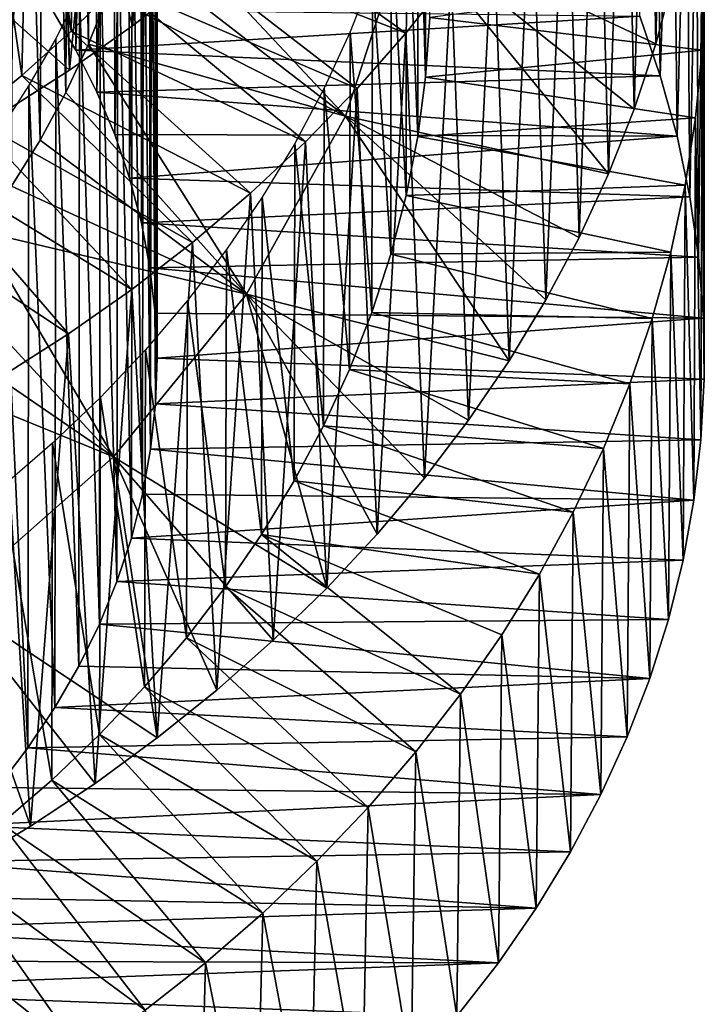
# Model space of a CAD drawing. Header units: millimetres. Extents: x -161 to 161, y -94 to 1149.
# Tile 728 of 1056: x 48.5 to 51.5, y 372.45 to 376.77. Entities that reach past the tile are written whole.
import ezdxf

# ---------------------------------------------------------------- set-up
doc = ezdxf.new("R2010")
doc.units = ezdxf.units.MM
doc.header["$LTSCALE"] = 81.481481
for name, color, linetype in [('60', 7, 'CONTINUOUS'), ('74', 7, 'CONTINUOUS'), ('75', 7, 'CONTINUOUS'), ('76', 7, 'CONTINUOUS'), ('83', 7, 'CONTINUOUS'), ('84', 7, 'CONTINUOUS')]:
    doc.layers.add(name, color=color, linetype=linetype)

msp = doc.modelspace()

# ---------------------------------------------------------------- linework, layer by layer
at = {"layer": '60', "color": 7, "linetype": 'CONTINUOUS', "true_color": 0xaaaaaa}
for points in [[(48.6384, 376.8185, -45.3588), (51.2171, 376.7877, -45.3331), (48.744, 376.6391, -45.209), (48.6384, 376.8185, -45.3588)], [(51.2171, 376.7877, -45.3331), (51.307, 376.5269, -45.1153), (48.744, 376.6391, -45.209), (51.2171, 376.7877, -45.3331)], [(48.744, 376.6391, -45.209), (51.307, 376.5269, -45.1153), (48.8363, 376.4555, -45.0557), (48.744, 376.6391, -45.209)], [(51.307, 376.5269, -45.1153), (51.3805, 376.262, -44.8941), (48.8363, 376.4555, -45.0557), (51.307, 376.5269, -45.1153)], [(48.8363, 376.4555, -45.0557), (51.3805, 376.262, -44.8941), (48.9148, 376.2685, -44.8995), (48.8363, 376.4555, -45.0557)], [(48.9148, 376.2685, -44.8995), (51.3805, 376.262, -44.8941), (48.9797, 376.0778, -44.7403), (48.9148, 376.2685, -44.8995)], [(51.3805, 376.262, -44.8941), (51.4367, 375.9959, -44.6719), (48.9797, 376.0778, -44.7403), (51.3805, 376.262, -44.8941)], [(48.9797, 376.0778, -44.7403), (51.4367, 375.9959, -44.6719), (49.0312, 375.8825, -44.5771), (48.9797, 376.0778, -44.7403)], [(51.4367, 375.9959, -44.6719), (51.475, 375.7306, -44.4503), (49.0312, 375.8825, -44.5771), (51.4367, 375.9959, -44.6719)], [(49.0312, 375.8825, -44.5771), (51.475, 375.7306, -44.4503), (49.0688, 375.6846, -44.4119), (49.0312, 375.8825, -44.5771)], [(51.475, 375.7306, -44.4503), (51.4957, 375.4637, -44.2274), (49.0688, 375.6846, -44.4119), (51.475, 375.7306, -44.4503)], [(49.0688, 375.6846, -44.4119), (51.4957, 375.4637, -44.2274), (49.0918, 375.4864, -44.2463), (49.0688, 375.6846, -44.4119)], [(49.0918, 375.4864, -44.2463), (51.4957, 375.4637, -44.2274), (49.0998, 375.2884, -44.081), (49.0918, 375.4864, -44.2463)], [(51.4957, 375.4637, -44.2274), (51.499, 375.1961, -44.0039), (49.0998, 375.2884, -44.081), (51.4957, 375.4637, -44.2274)], [(49.0998, 375.2884, -44.081), (51.499, 375.1961, -44.0039), (49.0929, 375.0887, -43.9142), (49.0998, 375.2884, -44.081)], [(51.499, 375.1961, -44.0039), (51.4852, 374.9295, -43.7812), (49.0929, 375.0887, -43.9142), (51.499, 375.1961, -44.0039)], [(49.0929, 375.0887, -43.9142), (51.4852, 374.9295, -43.7812), (49.0717, 374.8893, -43.7477), (49.0929, 375.0887, -43.9142)], [(51.4852, 374.9295, -43.7812), (51.4546, 374.6655, -43.5608), (49.0717, 374.8893, -43.7477), (51.4852, 374.9295, -43.7812)], [(49.0717, 374.8893, -43.7477), (51.4546, 374.6655, -43.5608), (49.0364, 374.6924, -43.5832), (49.0717, 374.8893, -43.7477)], [(49.0364, 374.6924, -43.5832), (51.4546, 374.6655, -43.5608), (48.9874, 374.4995, -43.4222), (49.0364, 374.6924, -43.5832)], [(51.4546, 374.6655, -43.5608), (51.4071, 374.403, -43.3416), (48.9874, 374.4995, -43.4222), (51.4546, 374.6655, -43.5608)], [(48.9874, 374.4995, -43.4222), (51.4071, 374.403, -43.3416), (48.9242, 374.309, -43.263), (48.9874, 374.4995, -43.4222)], [(51.4071, 374.403, -43.3416), (51.3426, 374.142, -43.1236), (48.9242, 374.309, -43.263), (51.4071, 374.403, -43.3416)], [(48.9242, 374.309, -43.263), (51.3426, 374.142, -43.1236), (48.8471, 374.1213, -43.1063), (48.9242, 374.309, -43.263)], [(48.8471, 374.1213, -43.1063), (51.261, 373.8835, -42.9077), (48.7564, 373.9372, -42.9526), (48.8471, 374.1213, -43.1063)], [(51.3426, 374.142, -43.1236), (51.261, 373.8835, -42.9077), (48.8471, 374.1213, -43.1063), (51.3426, 374.142, -43.1236)], [(48.7564, 373.9372, -42.9526), (51.261, 373.8835, -42.9077), (48.6519, 373.7571, -42.8022), (48.7564, 373.9372, -42.9526)], [(51.261, 373.8835, -42.9077), (51.1623, 373.6282, -42.6945), (48.6519, 373.7571, -42.8022), (51.261, 373.8835, -42.9077)], [(48.6519, 373.7571, -42.8022), (51.1623, 373.6282, -42.6945), (48.5328, 373.5794, -42.6538), (48.6519, 373.7571, -42.8022)], [(51.1623, 373.6282, -42.6945), (51.0462, 373.3748, -42.4829), (48.5328, 373.5794, -42.6538), (51.1623, 373.6282, -42.6945)], [(48.5328, 373.5794, -42.6538), (51.0462, 373.3748, -42.4829), (48.4003, 373.4058, -42.5088), (48.5328, 373.5794, -42.6538)], [(48.4003, 373.4058, -42.5088), (51.0462, 373.3748, -42.4829), (48.256, 373.2386, -42.3691), (48.4003, 373.4058, -42.5088)], [(51.0462, 373.3748, -42.4829), (50.9129, 373.1236, -42.2731), (48.256, 373.2386, -42.3691), (51.0462, 373.3748, -42.4829)], [(48.256, 373.2386, -42.3691), (50.9129, 373.1236, -42.2731), (48.1011, 373.0797, -42.2365), (48.256, 373.2386, -42.3691)], [(50.9129, 373.1236, -42.2731), (50.7629, 372.8769, -42.0671), (48.1011, 373.0797, -42.2365), (50.9129, 373.1236, -42.2731)], [(48.1011, 373.0797, -42.2365), (50.7629, 372.8769, -42.0671), (47.9338, 372.9275, -42.1093), (48.1011, 373.0797, -42.2365)], [(47.9338, 372.9275, -42.1093), (50.7629, 372.8769, -42.0671), (47.755, 372.7822, -41.988), (47.9338, 372.9275, -42.1093)], [(50.7629, 372.8769, -42.0671), (50.597, 372.637, -41.8667), (47.755, 372.7822, -41.988), (50.7629, 372.8769, -42.0671)], [(47.755, 372.7822, -41.988), (50.597, 372.637, -41.8667), (47.5669, 372.6454, -41.8737), (47.755, 372.7822, -41.988)], [(47.5669, 372.6454, -41.8737), (50.597, 372.637, -41.8667), (47.3712, 372.518, -41.7674), (47.5669, 372.6454, -41.8737)], [(50.597, 372.637, -41.8667), (50.4143, 372.4034, -41.6716), (47.3712, 372.518, -41.7674), (50.597, 372.637, -41.8667)], [(47.3712, 372.518, -41.7674), (50.4143, 372.4034, -41.6716), (47.1665, 372.3994, -41.6683), (47.3712, 372.518, -41.7674)]]:
    msp.add_3dface(points, dxfattribs=at)
at = {"layer": '74', "color": 7, "linetype": 'CONTINUOUS', "true_color": 0xaaaaaa}
for points in [[(48.6865, 377.8415, -34.7379), (48.7152, 376.5514, -33.8266), (47.9334, 377.2464, -34.4202), (48.6865, 377.8415, -34.7379)], [(48.992, 376.7459, -33.9367), (48.7152, 376.5514, -33.8266), (48.6865, 377.8415, -34.7379), (48.992, 376.7459, -33.9367)], [(49.2573, 376.951, -34.0556), (48.992, 376.7459, -33.9367), (48.6865, 377.8415, -34.7379), (49.2573, 376.951, -34.0556)], [(49.0127, 377.3244, -40.2299), (49.9257, 376.3502, -39.5887), (48.9554, 377.1015, -40.1022), (49.0127, 377.3244, -40.2299)], [(50.1973, 377.1786, -40.1012), (49.9257, 376.3502, -39.5887), (49.0127, 377.3244, -40.2299), (50.1973, 377.1786, -40.1012)], [(48.7152, 376.5514, -33.8266), (48.4277, 376.3678, -33.7257), (47.9334, 377.2464, -34.4202), (48.7152, 376.5514, -33.8266)], [(50.1973, 377.1786, -40.1012), (51.0799, 376.0966, -39.3635), (49.9257, 376.3502, -39.5887), (50.1973, 377.1786, -40.1012)], [(51.1919, 376.38, -39.5477), (51.0799, 376.0966, -39.3635), (50.1973, 377.1786, -40.1012), (51.1919, 376.38, -39.5477)], [(51.2869, 376.6673, -39.7353), (51.1919, 376.38, -39.5477), (50.1973, 377.1786, -40.1012), (51.2869, 376.6673, -39.7353)], [(51.3648, 376.958, -39.9256), (51.2869, 376.6673, -39.7353), (50.1973, 377.1786, -40.1012), (51.3648, 376.958, -39.9256)], [(48.9554, 377.1015, -40.1022), (49.9257, 376.3502, -39.5887), (48.884, 376.8816, -39.9769), (48.9554, 377.1015, -40.1022)], [(48.884, 376.8816, -39.9769), (49.9257, 376.3502, -39.5887), (48.7988, 376.6651, -39.8546), (48.884, 376.8816, -39.9769)], [(48.7988, 376.6651, -39.8546), (49.4922, 375.5689, -39.1155), (48.6999, 376.4528, -39.7356), (48.7988, 376.6651, -39.8546)], [(49.9257, 376.3502, -39.5887), (49.4922, 375.5689, -39.1155), (48.7988, 376.6651, -39.8546), (49.9257, 376.3502, -39.5887)], [(48.6999, 376.4528, -39.7356), (49.4922, 375.5689, -39.1155), (48.5876, 376.245, -39.6204), (48.6999, 376.4528, -39.7356)], [(49.9257, 376.3502, -39.5887), (50.6435, 375.2771, -38.8364), (49.4922, 375.5689, -39.1155), (49.9257, 376.3502, -39.5887)], [(50.8054, 375.5445, -39.0073), (50.6435, 375.2771, -38.8364), (49.9257, 376.3502, -39.5887), (50.8054, 375.5445, -39.0073)], [(50.951, 375.8179, -39.1832), (50.8054, 375.5445, -39.0073), (49.9257, 376.3502, -39.5887), (50.951, 375.8179, -39.1832)], [(51.0799, 376.0966, -39.3635), (50.951, 375.8179, -39.1832), (49.9257, 376.3502, -39.5887), (51.0799, 376.0966, -39.3635)], [(48.5876, 376.245, -39.6204), (49.4922, 375.5689, -39.1155), (48.4622, 376.0421, -39.5094), (48.5876, 376.245, -39.6204)], [(48.4622, 376.0421, -39.5094), (49.4922, 375.5689, -39.1155), (48.3242, 375.8449, -39.4032), (48.4622, 376.0421, -39.5094)], [(48.3242, 375.8449, -39.4032), (48.9096, 374.8551, -38.6987), (48.1742, 375.6539, -39.3021), (48.3242, 375.8449, -39.4032)], [(49.4922, 375.5689, -39.1155), (48.9096, 374.8551, -38.6987), (48.3242, 375.8449, -39.4032), (49.4922, 375.5689, -39.1155)], [(48.1742, 375.6539, -39.3021), (48.9096, 374.8551, -38.6987), (48.0124, 375.4695, -39.2065), (48.1742, 375.6539, -39.3021)], [(49.4922, 375.5689, -39.1155), (49.8444, 374.2797, -38.213), (48.9096, 374.8551, -38.6987), (49.4922, 375.5689, -39.1155)], [(50.0658, 374.5171, -38.3589), (49.8444, 374.2797, -38.213), (49.4922, 375.5689, -39.1155), (50.0658, 374.5171, -38.3589)], [(50.2731, 374.7628, -38.5117), (50.0658, 374.5171, -38.3589), (49.4922, 375.5689, -39.1155), (50.2731, 374.7628, -38.5117)], [(50.4659, 375.0164, -38.6711), (50.2731, 374.7628, -38.5117), (49.4922, 375.5689, -39.1155), (50.4659, 375.0164, -38.6711)], [(50.6435, 375.2771, -38.8364), (50.4659, 375.0164, -38.6711), (49.4922, 375.5689, -39.1155), (50.6435, 375.2771, -38.8364)], [(48.0124, 375.4695, -39.2065), (48.9096, 374.8551, -38.6987), (47.8395, 375.2923, -39.117), (48.0124, 375.4695, -39.2065)], [(48.9096, 374.8551, -38.6987), (48.1958, 374.2275, -38.3539), (47.8395, 375.2923, -39.117), (48.9096, 374.8551, -38.6987)], [(48.9096, 374.8551, -38.6987), (49.101, 373.6227, -37.8214), (48.1958, 374.2275, -38.3539), (48.9096, 374.8551, -38.6987)], [(49.3615, 373.8319, -37.9438), (49.101, 373.6227, -37.8214), (48.9096, 374.8551, -38.6987), (49.3615, 373.8319, -37.9438)], [(49.6094, 374.0511, -38.0745), (49.3615, 373.8319, -37.9438), (48.9096, 374.8551, -38.6987), (49.6094, 374.0511, -38.0745)], [(49.8444, 374.2797, -38.213), (49.6094, 374.0511, -38.0745), (48.9096, 374.8551, -38.6987), (49.8444, 374.2797, -38.213)], [(48.5452, 373.2357, -37.6031), (48.2516, 373.0588, -37.5077), (48.1958, 374.2275, -38.3539), (48.5452, 373.2357, -37.6031)], [(48.8287, 373.4238, -37.7077), (48.5452, 373.2357, -37.6031), (48.1958, 374.2275, -38.3539), (48.8287, 373.4238, -37.7077)], [(49.101, 373.6227, -37.8214), (48.8287, 373.4238, -37.7077), (48.1958, 374.2275, -38.3539), (49.101, 373.6227, -37.8214)]]:
    msp.add_3dface(points, dxfattribs=at)
at = {"layer": '75', "color": 7, "linetype": 'CONTINUOUS', "true_color": 0xaaaaaa}
for points in [[(49.1185, 377.1345, -36.3736), (50.1913, 376.714, -35.9932), (49.2973, 377.3526, -36.501), (49.1185, 377.1345, -36.3736)], [(50.1913, 376.714, -35.9932), (50.3901, 376.9647, -36.1501), (49.2973, 377.3526, -36.501), (50.1913, 376.714, -35.9932)], [(48.9269, 376.9241, -36.2527), (49.978, 376.4711, -35.8428), (49.1185, 377.1345, -36.3736), (48.9269, 376.9241, -36.2527)], [(49.978, 376.4711, -35.8428), (50.1913, 376.714, -35.9932), (49.1185, 377.1345, -36.3736), (49.978, 376.4711, -35.8428)], [(48.7231, 376.7218, -36.1385), (49.7506, 376.2367, -35.6995), (48.9269, 376.9241, -36.2527), (48.7231, 376.7218, -36.1385)], [(49.7506, 376.2367, -35.6995), (49.978, 376.4711, -35.8428), (48.9269, 376.9241, -36.2527), (49.7506, 376.2367, -35.6995)], [(51.4899, 376.6386, -41.8558), (51.5, 376.9364, -42.052), (50.2965, 376.783, -41.9565), (51.4899, 376.6386, -41.8558)], [(50.2778, 376.5212, -41.7927), (51.4899, 376.6386, -41.8558), (50.2965, 376.783, -41.9565), (50.2778, 376.5212, -41.7927)], [(48.5073, 376.528, -36.0314), (49.5095, 376.0113, -35.5638), (48.7231, 376.7218, -36.1385), (48.5073, 376.528, -36.0314)], [(49.5095, 376.0113, -35.5638), (49.7506, 376.2367, -35.6995), (48.7231, 376.7218, -36.1385), (49.5095, 376.0113, -35.5638)], [(51.4618, 376.3417, -41.6604), (51.4899, 376.6386, -41.8558), (50.2778, 376.5212, -41.7927), (51.4618, 376.3417, -41.6604)], [(48.2802, 376.3431, -35.9318), (49.2554, 375.7955, -35.4362), (48.5073, 376.528, -36.0314), (48.2802, 376.3431, -35.9318)], [(49.2554, 375.7955, -35.4362), (49.5095, 376.0113, -35.5638), (48.5073, 376.528, -36.0314), (49.2554, 375.7955, -35.4362)], [(50.2429, 376.2603, -41.6296), (51.4618, 376.3417, -41.6604), (50.2778, 376.5212, -41.7927), (50.2429, 376.2603, -41.6296)], [(48.0426, 376.1677, -35.8401), (48.989, 375.59, -35.317), (48.2802, 376.3431, -35.9318), (48.0426, 376.1677, -35.8401)], [(48.989, 375.59, -35.317), (49.2554, 375.7955, -35.4362), (48.2802, 376.3431, -35.9318), (48.989, 375.59, -35.317)], [(51.4159, 376.0463, -41.4662), (51.4618, 376.3417, -41.6604), (50.2429, 376.2603, -41.6296), (51.4159, 376.0463, -41.4662)], [(50.1919, 376.001, -41.4679), (51.4159, 376.0463, -41.4662), (50.2429, 376.2603, -41.6296), (50.1919, 376.001, -41.4679)], [(47.7949, 376.0021, -35.7566), (48.7113, 375.3951, -35.2068), (48.0426, 376.1677, -35.8401), (47.7949, 376.0021, -35.7566)], [(48.7113, 375.3951, -35.2068), (48.989, 375.59, -35.317), (48.0426, 376.1677, -35.8401), (48.7113, 375.3951, -35.2068)], [(51.3525, 375.7531, -41.2737), (51.4159, 376.0463, -41.4662), (50.1919, 376.001, -41.4679), (51.3525, 375.7531, -41.2737)], [(48.423, 375.2113, -35.1058), (48.7113, 375.3951, -35.2068), (47.7949, 376.0021, -35.7566), (48.423, 375.2113, -35.1058)], [(50.125, 375.7437, -41.308), (51.3525, 375.7531, -41.2737), (50.1919, 376.001, -41.4679), (50.125, 375.7437, -41.308)], [(50.0423, 375.4892, -41.1505), (51.2715, 375.4625, -41.0835), (50.125, 375.7437, -41.308), (50.0423, 375.4892, -41.1505)], [(51.2715, 375.4625, -41.0835), (51.3525, 375.7531, -41.2737), (50.125, 375.7437, -41.308), (51.2715, 375.4625, -41.0835)], [(49.944, 375.2382, -40.9959), (51.1733, 375.1753, -40.8962), (50.0423, 375.4892, -41.1505), (49.944, 375.2382, -40.9959)], [(51.1733, 375.1753, -40.8962), (51.2715, 375.4625, -41.0835), (50.0423, 375.4892, -41.1505), (51.1733, 375.1753, -40.8962)], [(49.8303, 374.9917, -40.8451), (51.0579, 374.8921, -40.7122), (49.944, 375.2382, -40.9959), (49.8303, 374.9917, -40.8451)], [(51.0579, 374.8921, -40.7122), (51.1733, 375.1753, -40.8962), (49.944, 375.2382, -40.9959), (51.0579, 374.8921, -40.7122)], [(49.7015, 374.7504, -40.6985), (50.9255, 374.6137, -40.5323), (49.8303, 374.9917, -40.8451), (49.7015, 374.7504, -40.6985)], [(50.9255, 374.6137, -40.5323), (51.0579, 374.8921, -40.7122), (49.8303, 374.9917, -40.8451), (50.9255, 374.6137, -40.5323)], [(49.5582, 374.5147, -40.5566), (50.7765, 374.341, -40.357), (49.7015, 374.7504, -40.6985), (49.5582, 374.5147, -40.5566)], [(50.7765, 374.341, -40.357), (50.9255, 374.6137, -40.5323), (49.7015, 374.7504, -40.6985), (50.7765, 374.341, -40.357)], [(49.4008, 374.2853, -40.4199), (50.431, 373.8148, -40.0225), (49.5582, 374.5147, -40.5566), (49.4008, 374.2853, -40.4199)], [(50.6115, 374.0745, -40.1869), (50.7765, 374.341, -40.357), (49.5582, 374.5147, -40.5566), (50.6115, 374.0745, -40.1869)], [(50.431, 373.8148, -40.0225), (50.6115, 374.0745, -40.1869), (49.5582, 374.5147, -40.5566), (50.431, 373.8148, -40.0225)], [(49.2297, 374.0624, -40.2887), (50.2355, 373.5625, -39.8642), (49.4008, 374.2853, -40.4199), (49.2297, 374.0624, -40.2887)], [(50.2355, 373.5625, -39.8642), (50.431, 373.8148, -40.0225), (49.4008, 374.2853, -40.4199), (50.2355, 373.5625, -39.8642)], [(49.0452, 373.8465, -40.1634), (50.0254, 373.318, -39.7125), (49.2297, 374.0624, -40.2887), (49.0452, 373.8465, -40.1634)], [(50.0254, 373.318, -39.7125), (50.2355, 373.5625, -39.8642), (49.2297, 374.0624, -40.2887), (50.0254, 373.318, -39.7125)], [(48.8478, 373.6382, -40.0444), (49.8011, 373.0818, -39.5677), (49.0452, 373.8465, -40.1634), (48.8478, 373.6382, -40.0444)], [(49.8011, 373.0818, -39.5677), (50.0254, 373.318, -39.7125), (49.0452, 373.8465, -40.1634), (49.8011, 373.0818, -39.5677)], [(48.638, 373.4381, -39.9324), (49.5631, 372.8546, -39.4304), (48.8478, 373.6382, -40.0444), (48.638, 373.4381, -39.9324)], [(49.5631, 372.8546, -39.4304), (49.8011, 373.0818, -39.5677), (48.8478, 373.6382, -40.0444), (49.5631, 372.8546, -39.4304)], [(48.4165, 373.2468, -39.8277), (49.312, 372.6368, -39.3011), (48.638, 373.4381, -39.9324), (48.4165, 373.2468, -39.8277)], [(49.312, 372.6368, -39.3011), (49.5631, 372.8546, -39.4304), (48.638, 373.4381, -39.9324), (49.312, 372.6368, -39.3011)], [(48.184, 373.065, -39.7309), (49.0484, 372.4292, -39.1801), (48.4165, 373.2468, -39.8277), (48.184, 373.065, -39.7309)], [(49.0484, 372.4292, -39.1801), (49.312, 372.6368, -39.3011), (48.4165, 373.2468, -39.8277), (49.0484, 372.4292, -39.1801)], [(47.9414, 372.8931, -39.6423), (48.7734, 372.2321, -39.068), (48.184, 373.065, -39.7309), (47.9414, 372.8931, -39.6423)], [(48.7734, 372.2321, -39.068), (49.0484, 372.4292, -39.1801), (48.184, 373.065, -39.7309), (48.7734, 372.2321, -39.068)], [(48.4876, 372.046, -38.965), (48.7734, 372.2321, -39.068), (47.9414, 372.8931, -39.6423), (48.4876, 372.046, -38.965)]]:
    msp.add_3dface(points, dxfattribs=at)
at = {"layer": '76', "color": 7, "linetype": 'CONTINUOUS', "true_color": 0xaaaaaa}
for points in [[(48.992, 376.7459, -33.9367), (49.198, 378.9545, -31.5716), (48.9293, 378.7514, -31.4545), (48.992, 376.7459, -33.9367)], [(48.992, 376.7459, -33.9367), (49.2573, 376.951, -34.0556), (49.198, 378.9545, -31.5716), (48.992, 376.7459, -33.9367)], [(51.2869, 376.6673, -39.7353), (51.3364, 378.8948, -37.3945), (51.2517, 378.6051, -37.205), (51.2869, 376.6673, -39.7353)], [(51.2869, 376.6673, -39.7353), (51.3648, 376.958, -39.9256), (51.3364, 378.8948, -37.3945), (51.2869, 376.6673, -39.7353)], [(48.7152, 376.5514, -33.8266), (48.9293, 378.7514, -31.4545), (48.6493, 378.559, -31.3462), (48.7152, 376.5514, -33.8266)], [(48.7152, 376.5514, -33.8266), (48.992, 376.7459, -33.9367), (48.9293, 378.7514, -31.4545), (48.7152, 376.5514, -33.8266)], [(51.1919, 376.38, -39.5477), (51.2517, 378.6051, -37.205), (51.1498, 378.3187, -37.0184), (51.1919, 376.38, -39.5477)], [(51.1919, 376.38, -39.5477), (51.2869, 376.6673, -39.7353), (51.2517, 378.6051, -37.205), (51.1919, 376.38, -39.5477)], [(48.4277, 376.3678, -33.7257), (48.6493, 378.559, -31.3462), (48.3587, 378.3777, -31.2473), (48.4277, 376.3678, -33.7257)], [(48.4277, 376.3678, -33.7257), (48.7152, 376.5514, -33.8266), (48.6493, 378.559, -31.3462), (48.4277, 376.3678, -33.7257)], [(51.307, 376.5269, -45.1153), (51.2171, 376.7877, -45.3331), (51.2815, 378.4119, -43.0218), (51.307, 376.5269, -45.1153)], [(51.307, 376.5269, -45.1153), (51.2815, 378.4119, -43.0218), (51.3604, 378.1211, -42.8313), (51.307, 376.5269, -45.1153)], [(51.0799, 376.0966, -39.3635), (51.1498, 378.3187, -37.0184), (51.0307, 378.0366, -36.8353), (51.0799, 376.0966, -39.3635)], [(51.0799, 376.0966, -39.3635), (51.1919, 376.38, -39.5477), (51.1498, 378.3187, -37.0184), (51.0799, 376.0966, -39.3635)], [(51.3805, 376.262, -44.8941), (51.307, 376.5269, -45.1153), (51.3604, 378.1211, -42.8313), (51.3805, 376.262, -44.8941)], [(51.3805, 376.262, -44.8941), (51.3604, 378.1211, -42.8313), (51.422, 377.8275, -42.6386), (51.3805, 376.262, -44.8941)], [(50.951, 375.8179, -39.1832), (51.0307, 378.0366, -36.8353), (50.8948, 377.7594, -36.6563), (50.951, 375.8179, -39.1832)], [(50.951, 375.8179, -39.1832), (51.0799, 376.0966, -39.3635), (51.0307, 378.0366, -36.8353), (50.951, 375.8179, -39.1832)], [(51.4367, 375.9959, -44.6719), (51.3805, 376.262, -44.8941), (51.422, 377.8275, -42.6386), (51.4367, 375.9959, -44.6719)], [(51.4367, 375.9959, -44.6719), (51.422, 377.8275, -42.6386), (51.4659, 377.5316, -42.444), (51.4367, 375.9959, -44.6719)], [(50.8054, 375.5445, -39.0073), (50.8948, 377.7594, -36.6563), (50.7423, 377.4879, -36.4821), (50.8054, 375.5445, -39.0073)], [(50.8054, 375.5445, -39.0073), (50.951, 375.8179, -39.1832), (50.8948, 377.7594, -36.6563), (50.8054, 375.5445, -39.0073)], [(51.475, 375.7306, -44.4503), (51.4367, 375.9959, -44.6719), (51.4659, 377.5316, -42.444), (51.475, 375.7306, -44.4503)], [(51.475, 375.7306, -44.4503), (51.4659, 377.5316, -42.444), (51.4919, 377.2343, -42.2483), (51.475, 375.7306, -44.4503)], [(50.6435, 375.2771, -38.8364), (50.7423, 377.4879, -36.4821), (50.5739, 377.2228, -36.3132), (50.6435, 375.2771, -38.8364)], [(50.6435, 375.2771, -38.8364), (50.8054, 375.5445, -39.0073), (50.7423, 377.4879, -36.4821), (50.6435, 375.2771, -38.8364)], [(50.4659, 375.0164, -38.6711), (50.5739, 377.2228, -36.3132), (50.3901, 376.9647, -36.1501), (50.4659, 375.0164, -38.6711)], [(50.4659, 375.0164, -38.6711), (50.6435, 375.2771, -38.8364), (50.5739, 377.2228, -36.3132), (50.4659, 375.0164, -38.6711)], [(51.4957, 375.4637, -44.2274), (51.475, 375.7306, -44.4503), (51.4919, 377.2343, -42.2483), (51.4957, 375.4637, -44.2274)], [(51.4957, 375.4637, -44.2274), (51.4919, 377.2343, -42.2483), (51.5, 376.9364, -42.052), (51.4957, 375.4637, -44.2274)], [(50.2731, 374.7628, -38.5117), (50.3901, 376.9647, -36.1501), (50.1913, 376.714, -35.9932), (50.2731, 374.7628, -38.5117)], [(50.2731, 374.7628, -38.5117), (50.4659, 375.0164, -38.6711), (50.3901, 376.9647, -36.1501), (50.2731, 374.7628, -38.5117)], [(51.499, 375.1961, -44.0039), (51.5, 376.9364, -42.052), (51.4899, 376.6386, -41.8558), (51.499, 375.1961, -44.0039)], [(51.499, 375.1961, -44.0039), (51.4957, 375.4637, -44.2274), (51.5, 376.9364, -42.052), (51.499, 375.1961, -44.0039)], [(50.0658, 374.5171, -38.3589), (50.1913, 376.714, -35.9932), (49.978, 376.4711, -35.8428), (50.0658, 374.5171, -38.3589)], [(50.0658, 374.5171, -38.3589), (50.2731, 374.7628, -38.5117), (50.1913, 376.714, -35.9932), (50.0658, 374.5171, -38.3589)], [(51.4852, 374.9295, -43.7812), (51.4899, 376.6386, -41.8558), (51.4618, 376.3417, -41.6604), (51.4852, 374.9295, -43.7812)], [(51.4852, 374.9295, -43.7812), (51.499, 375.1961, -44.0039), (51.4899, 376.6386, -41.8558), (51.4852, 374.9295, -43.7812)], [(49.8444, 374.2797, -38.213), (49.978, 376.4711, -35.8428), (49.7506, 376.2367, -35.6995), (49.8444, 374.2797, -38.213)], [(49.8444, 374.2797, -38.213), (50.0658, 374.5171, -38.3589), (49.978, 376.4711, -35.8428), (49.8444, 374.2797, -38.213)], [(51.4546, 374.6655, -43.5608), (51.4618, 376.3417, -41.6604), (51.4159, 376.0463, -41.4662), (51.4546, 374.6655, -43.5608)], [(51.4546, 374.6655, -43.5608), (51.4852, 374.9295, -43.7812), (51.4618, 376.3417, -41.6604), (51.4546, 374.6655, -43.5608)], [(49.6094, 374.0511, -38.0745), (49.7506, 376.2367, -35.6995), (49.5095, 376.0113, -35.5638), (49.6094, 374.0511, -38.0745)], [(49.6094, 374.0511, -38.0745), (49.8444, 374.2797, -38.213), (49.7506, 376.2367, -35.6995), (49.6094, 374.0511, -38.0745)], [(51.4071, 374.403, -43.3416), (51.4159, 376.0463, -41.4662), (51.3525, 375.7531, -41.2737), (51.4071, 374.403, -43.3416)], [(51.4071, 374.403, -43.3416), (51.4546, 374.6655, -43.5608), (51.4159, 376.0463, -41.4662), (51.4071, 374.403, -43.3416)], [(49.3615, 373.8319, -37.9438), (49.5095, 376.0113, -35.5638), (49.2554, 375.7955, -35.4362), (49.3615, 373.8319, -37.9438)], [(49.3615, 373.8319, -37.9438), (49.6094, 374.0511, -38.0745), (49.5095, 376.0113, -35.5638), (49.3615, 373.8319, -37.9438)], [(49.101, 373.6227, -37.8214), (49.2554, 375.7955, -35.4362), (48.989, 375.59, -35.317), (49.101, 373.6227, -37.8214)], [(49.101, 373.6227, -37.8214), (49.3615, 373.8319, -37.9438), (49.2554, 375.7955, -35.4362), (49.101, 373.6227, -37.8214)], [(51.3426, 374.142, -43.1236), (51.3525, 375.7531, -41.2737), (51.2715, 375.4625, -41.0835), (51.3426, 374.142, -43.1236)], [(51.3426, 374.142, -43.1236), (51.4071, 374.403, -43.3416), (51.3525, 375.7531, -41.2737), (51.3426, 374.142, -43.1236)], [(48.8287, 373.4238, -37.7077), (48.989, 375.59, -35.317), (48.7113, 375.3951, -35.2068), (48.8287, 373.4238, -37.7077)], [(48.8287, 373.4238, -37.7077), (49.101, 373.6227, -37.8214), (48.989, 375.59, -35.317), (48.8287, 373.4238, -37.7077)], [(51.261, 373.8835, -42.9077), (51.2715, 375.4625, -41.0835), (51.1733, 375.1753, -40.8962), (51.261, 373.8835, -42.9077)], [(51.261, 373.8835, -42.9077), (51.3426, 374.142, -43.1236), (51.2715, 375.4625, -41.0835), (51.261, 373.8835, -42.9077)], [(48.5452, 373.2357, -37.6031), (48.7113, 375.3951, -35.2068), (48.423, 375.2113, -35.1058), (48.5452, 373.2357, -37.6031)], [(48.5452, 373.2357, -37.6031), (48.8287, 373.4238, -37.7077), (48.7113, 375.3951, -35.2068), (48.5452, 373.2357, -37.6031)], [(48.2516, 373.0588, -37.5077), (48.5452, 373.2357, -37.6031), (48.423, 375.2113, -35.1058), (48.2516, 373.0588, -37.5077)], [(51.1623, 373.6282, -42.6945), (51.1733, 375.1753, -40.8962), (51.0579, 374.8921, -40.7122), (51.1623, 373.6282, -42.6945)], [(51.1623, 373.6282, -42.6945), (51.261, 373.8835, -42.9077), (51.1733, 375.1753, -40.8962), (51.1623, 373.6282, -42.6945)], [(51.0462, 373.3748, -42.4829), (51.0579, 374.8921, -40.7122), (50.9255, 374.6137, -40.5323), (51.0462, 373.3748, -42.4829)], [(51.0462, 373.3748, -42.4829), (51.1623, 373.6282, -42.6945), (51.0579, 374.8921, -40.7122), (51.0462, 373.3748, -42.4829)], [(50.9129, 373.1236, -42.2731), (50.9255, 374.6137, -40.5323), (50.7765, 374.341, -40.357), (50.9129, 373.1236, -42.2731)], [(50.9129, 373.1236, -42.2731), (51.0462, 373.3748, -42.4829), (50.9255, 374.6137, -40.5323), (50.9129, 373.1236, -42.2731)], [(50.7629, 372.8769, -42.0671), (50.7765, 374.341, -40.357), (50.6115, 374.0745, -40.1869), (50.7629, 372.8769, -42.0671)], [(50.7629, 372.8769, -42.0671), (50.9129, 373.1236, -42.2731), (50.7765, 374.341, -40.357), (50.7629, 372.8769, -42.0671)], [(50.597, 372.637, -41.8667), (50.6115, 374.0745, -40.1869), (50.431, 373.8148, -40.0225), (50.597, 372.637, -41.8667)], [(50.597, 372.637, -41.8667), (50.7629, 372.8769, -42.0671), (50.6115, 374.0745, -40.1869), (50.597, 372.637, -41.8667)], [(50.4143, 372.4034, -41.6716), (50.431, 373.8148, -40.0225), (50.2355, 373.5625, -39.8642), (50.4143, 372.4034, -41.6716)], [(50.4143, 372.4034, -41.6716), (50.597, 372.637, -41.8667), (50.431, 373.8148, -40.0225), (50.4143, 372.4034, -41.6716)], [(50.2142, 372.1746, -41.4805), (50.2355, 373.5625, -39.8642), (50.0254, 373.318, -39.7125), (50.2142, 372.1746, -41.4805)], [(50.2142, 372.1746, -41.4805), (50.4143, 372.4034, -41.6716), (50.2355, 373.5625, -39.8642), (50.2142, 372.1746, -41.4805)], [(49.9992, 371.9532, -41.2957), (50.0254, 373.318, -39.7125), (49.8011, 373.0818, -39.5677), (49.9992, 371.9532, -41.2957)], [(49.9992, 371.9532, -41.2957), (50.2142, 372.1746, -41.4805), (50.0254, 373.318, -39.7125), (49.9992, 371.9532, -41.2957)], [(49.7717, 371.7419, -41.1192), (49.8011, 373.0818, -39.5677), (49.5631, 372.8546, -39.4304), (49.7717, 371.7419, -41.1192)], [(49.7717, 371.7419, -41.1192), (49.9992, 371.9532, -41.2957), (49.8011, 373.0818, -39.5677), (49.7717, 371.7419, -41.1192)], [(49.5322, 371.5418, -40.9521), (49.5631, 372.8546, -39.4304), (49.312, 372.6368, -39.3011), (49.5322, 371.5418, -40.9521)], [(49.5322, 371.5418, -40.9521), (49.7717, 371.7419, -41.1192), (49.5631, 372.8546, -39.4304), (49.5322, 371.5418, -40.9521)], [(49.2785, 371.3508, -40.7926), (49.312, 372.6368, -39.3011), (49.0484, 372.4292, -39.1801), (49.2785, 371.3508, -40.7926)], [(49.2785, 371.3508, -40.7926), (49.5322, 371.5418, -40.9521), (49.312, 372.6368, -39.3011), (49.2785, 371.3508, -40.7926)]]:
    msp.add_3dface(points, dxfattribs=at)
at = {"layer": '83', "color": 7, "linetype": 'CONTINUOUS', "true_color": 0xaaaaaa}
for points in [[(48.8141, 380.2267, -35.6534), (48.7988, 376.6651, -39.8546), (48.7176, 380.0139, -35.5339), (48.8141, 380.2267, -35.6534)], [(48.884, 376.8816, -39.9769), (48.7988, 376.6651, -39.8546), (48.8141, 380.2267, -35.6534), (48.884, 376.8816, -39.9769)], [(48.7176, 380.0139, -35.5339), (48.6999, 376.4528, -39.7356), (48.6077, 379.8056, -35.4183), (48.7176, 380.0139, -35.5339)], [(48.6384, 376.8185, -45.3588), (48.744, 376.6391, -45.209), (48.7324, 380.0161, -41.2071), (48.6384, 376.8185, -45.3588)], [(48.7988, 376.6651, -39.8546), (48.6999, 376.4528, -39.7356), (48.7176, 380.0139, -35.5339), (48.7988, 376.6651, -39.8546)], [(48.7324, 380.0161, -41.2071), (48.744, 376.6391, -45.209), (48.8273, 379.8018, -41.0866), (48.7324, 380.0161, -41.2071)], [(48.6077, 379.8056, -35.4183), (48.5876, 376.245, -39.6204), (48.4848, 379.6024, -35.3069), (48.6077, 379.8056, -35.4183)], [(48.6999, 376.4528, -39.7356), (48.5876, 376.245, -39.6204), (48.6077, 379.8056, -35.4183), (48.6999, 376.4528, -39.7356)], [(48.744, 376.6391, -45.209), (48.8363, 376.4555, -45.0557), (48.8273, 379.8018, -41.0866), (48.744, 376.6391, -45.209)], [(48.8273, 379.8018, -41.0866), (48.8363, 376.4555, -45.0557), (48.9082, 379.5839, -40.9631), (48.8273, 379.8018, -41.0866)], [(48.5876, 376.245, -39.6204), (48.4622, 376.0421, -39.5094), (48.4848, 379.6024, -35.3069), (48.5876, 376.245, -39.6204)], [(48.8363, 376.4555, -45.0557), (48.9148, 376.2685, -44.8995), (48.9082, 379.5839, -40.9631), (48.8363, 376.4555, -45.0557)], [(48.9082, 379.5839, -40.9631), (48.9148, 376.2685, -44.8995), (48.9752, 379.3628, -40.8369), (48.9082, 379.5839, -40.9631)], [(48.9148, 376.2685, -44.8995), (48.9797, 376.0778, -44.7403), (48.9752, 379.3628, -40.8369), (48.9148, 376.2685, -44.8995)], [(48.9752, 379.3628, -40.8369), (48.9797, 376.0778, -44.7403), (49.0279, 379.1391, -40.7086), (48.9752, 379.3628, -40.8369)], [(48.9797, 376.0778, -44.7403), (49.0312, 375.8825, -44.5771), (49.0279, 379.1391, -40.7086), (48.9797, 376.0778, -44.7403)], [(49.0279, 379.1391, -40.7086), (49.0312, 375.8825, -44.5771), (49.0665, 378.9134, -40.5786), (49.0279, 379.1391, -40.7086)], [(49.0312, 375.8825, -44.5771), (49.0688, 375.6846, -44.4119), (49.0665, 378.9134, -40.5786), (49.0312, 375.8825, -44.5771)], [(49.0665, 378.9134, -40.5786), (49.0688, 375.6846, -44.4119), (49.0905, 378.6863, -40.4474), (49.0665, 378.9134, -40.5786)], [(49.0688, 375.6846, -44.4119), (49.0918, 375.4864, -44.2463), (49.0905, 378.6863, -40.4474), (49.0688, 375.6846, -44.4119)], [(49.0905, 378.6863, -40.4474), (49.0918, 375.4864, -44.2463), (49.0999, 378.4583, -40.3155), (49.0905, 378.6863, -40.4474)], [(49.0918, 375.4864, -44.2463), (49.0998, 375.2884, -44.081), (49.0999, 378.4583, -40.3155), (49.0918, 375.4864, -44.2463)], [(49.0999, 378.4583, -40.3155), (49.0998, 375.2884, -44.081), (49.0944, 378.2302, -40.1836), (49.0999, 378.4583, -40.3155)], [(49.0944, 378.2302, -40.1836), (49.0929, 375.0887, -43.9142), (49.0743, 378.0028, -40.0522), (49.0944, 378.2302, -40.1836)], [(49.0998, 375.2884, -44.081), (49.0929, 375.0887, -43.9142), (49.0944, 378.2302, -40.1836), (49.0998, 375.2884, -44.081)], [(49.0743, 378.0028, -40.0522), (49.0717, 374.8893, -43.7477), (49.0397, 377.7767, -39.9219), (49.0743, 378.0028, -40.0522)], [(49.0929, 375.0887, -43.9142), (49.0717, 374.8893, -43.7477), (49.0743, 378.0028, -40.0522), (49.0929, 375.0887, -43.9142)], [(49.0397, 377.7767, -39.9219), (49.0364, 374.6924, -43.5832), (48.9908, 377.5526, -39.7932), (49.0397, 377.7767, -39.9219)], [(49.0717, 374.8893, -43.7477), (49.0364, 374.6924, -43.5832), (49.0397, 377.7767, -39.9219), (49.0717, 374.8893, -43.7477)], [(48.9908, 377.5526, -39.7932), (48.9874, 374.4995, -43.4222), (48.9277, 377.331, -39.6665), (48.9908, 377.5526, -39.7932)], [(49.0364, 374.6924, -43.5832), (48.9874, 374.4995, -43.4222), (48.9908, 377.5526, -39.7932), (49.0364, 374.6924, -43.5832)], [(48.9277, 377.331, -39.6665), (48.9242, 374.309, -43.263), (48.8506, 377.1125, -39.5424), (48.9277, 377.331, -39.6665)], [(48.9874, 374.4995, -43.4222), (48.9242, 374.309, -43.263), (48.9277, 377.331, -39.6665), (48.9874, 374.4995, -43.4222)], [(48.8506, 377.1125, -39.5424), (48.8471, 374.1213, -43.1063), (48.7598, 376.8978, -39.4214), (48.8506, 377.1125, -39.5424)], [(48.9242, 374.309, -43.263), (48.8471, 374.1213, -43.1063), (48.8506, 377.1125, -39.5424), (48.9242, 374.309, -43.263)], [(48.7598, 376.8978, -39.4214), (48.7564, 373.9372, -42.9526), (48.6555, 376.6875, -39.3041), (48.7598, 376.8978, -39.4214)], [(48.8471, 374.1213, -43.1063), (48.7564, 373.9372, -42.9526), (48.7598, 376.8978, -39.4214), (48.8471, 374.1213, -43.1063)], [(48.6555, 376.6875, -39.3041), (48.6519, 373.7571, -42.8022), (48.538, 376.4821, -39.1908), (48.6555, 376.6875, -39.3041)], [(48.7564, 373.9372, -42.9526), (48.6519, 373.7571, -42.8022), (48.6555, 376.6875, -39.3041), (48.7564, 373.9372, -42.9526)], [(48.538, 376.4821, -39.1908), (48.5328, 373.5794, -42.6538), (48.4077, 376.2819, -39.0819), (48.538, 376.4821, -39.1908)], [(48.6519, 373.7571, -42.8022), (48.5328, 373.5794, -42.6538), (48.538, 376.4821, -39.1908), (48.6519, 373.7571, -42.8022)], [(48.5328, 373.5794, -42.6538), (48.4003, 373.4058, -42.5088), (48.4077, 376.2819, -39.0819), (48.5328, 373.5794, -42.6538)]]:
    msp.add_3dface(points, dxfattribs=at)
at = {"layer": '84', "color": 7, "linetype": 'CONTINUOUS', "true_color": 0xaaaaaa}
for points in [[(48.5412, 378.0314, -34.282), (48.7231, 376.7218, -36.1385), (48.7556, 378.227, -34.3904), (48.5412, 378.0314, -34.282)], [(48.7231, 376.7218, -36.1385), (48.9269, 376.9241, -36.2527), (48.7556, 378.227, -34.3904), (48.7231, 376.7218, -36.1385)], [(48.3156, 377.845, -34.1811), (48.5073, 376.528, -36.0314), (48.5412, 378.0314, -34.282), (48.3156, 377.845, -34.1811)], [(48.5073, 376.528, -36.0314), (48.7231, 376.7218, -36.1385), (48.5412, 378.0314, -34.282), (48.5073, 376.528, -36.0314)], [(50.2442, 377.7426, -39.8693), (50.2778, 376.5212, -41.7927), (50.2786, 378.0039, -40.0326), (50.2442, 377.7426, -39.8693)], [(50.2778, 376.5212, -41.7927), (50.2965, 376.783, -41.9565), (50.2786, 378.0039, -40.0326), (50.2778, 376.5212, -41.7927)], [(48.2802, 376.3431, -35.9318), (48.5073, 376.528, -36.0314), (48.3156, 377.845, -34.1811), (48.2802, 376.3431, -35.9318)], [(50.1936, 377.4829, -39.7074), (50.2429, 376.2603, -41.6296), (50.2442, 377.7426, -39.8693), (50.1936, 377.4829, -39.7074)], [(50.2429, 376.2603, -41.6296), (50.2778, 376.5212, -41.7927), (50.2442, 377.7426, -39.8693), (50.2429, 376.2603, -41.6296)], [(50.1271, 377.2252, -39.5472), (50.1919, 376.001, -41.4679), (50.1936, 377.4829, -39.7074), (50.1271, 377.2252, -39.5472)], [(50.1919, 376.001, -41.4679), (50.2429, 376.2603, -41.6296), (50.1936, 377.4829, -39.7074), (50.1919, 376.001, -41.4679)], [(50.0448, 376.9703, -39.3894), (50.125, 375.7437, -41.308), (50.1271, 377.2252, -39.5472), (50.0448, 376.9703, -39.3894)], [(50.125, 375.7437, -41.308), (50.1919, 376.001, -41.4679), (50.1271, 377.2252, -39.5472), (50.125, 375.7437, -41.308)], [(49.9467, 376.719, -39.2346), (50.0423, 375.4892, -41.1505), (50.0448, 376.9703, -39.3894), (49.9467, 376.719, -39.2346)], [(50.0423, 375.4892, -41.1505), (50.125, 375.7437, -41.308), (50.0448, 376.9703, -39.3894), (50.0423, 375.4892, -41.1505)], [(49.8333, 376.4721, -39.0834), (49.944, 375.2382, -40.9959), (49.9467, 376.719, -39.2346), (49.8333, 376.4721, -39.0834)], [(49.944, 375.2382, -40.9959), (50.0423, 375.4892, -41.1505), (49.9467, 376.719, -39.2346), (49.944, 375.2382, -40.9959)], [(49.7048, 376.2304, -38.9366), (49.8303, 374.9917, -40.8451), (49.8333, 376.4721, -39.0834), (49.7048, 376.2304, -38.9366)], [(49.8303, 374.9917, -40.8451), (49.944, 375.2382, -40.9959), (49.8333, 376.4721, -39.0834), (49.8303, 374.9917, -40.8451)], [(49.5616, 375.9943, -38.7945), (49.7015, 374.7504, -40.6985), (49.7048, 376.2304, -38.9366), (49.5616, 375.9943, -38.7945)], [(49.7015, 374.7504, -40.6985), (49.8303, 374.9917, -40.8451), (49.7048, 376.2304, -38.9366), (49.7015, 374.7504, -40.6985)], [(49.4043, 375.7644, -38.6575), (49.5582, 374.5147, -40.5566), (49.5616, 375.9943, -38.7945), (49.4043, 375.7644, -38.6575)], [(49.5582, 374.5147, -40.5566), (49.7015, 374.7504, -40.6985), (49.5616, 375.9943, -38.7945), (49.5582, 374.5147, -40.5566)], [(49.2333, 375.5411, -38.526), (49.4008, 374.2853, -40.4199), (49.4043, 375.7644, -38.6575), (49.2333, 375.5411, -38.526)], [(49.4008, 374.2853, -40.4199), (49.5582, 374.5147, -40.5566), (49.4043, 375.7644, -38.6575), (49.4008, 374.2853, -40.4199)], [(49.0489, 375.3249, -38.4004), (49.2297, 374.0624, -40.2887), (49.2333, 375.5411, -38.526), (49.0489, 375.3249, -38.4004)], [(49.2297, 374.0624, -40.2887), (49.4008, 374.2853, -40.4199), (49.2333, 375.5411, -38.526), (49.2297, 374.0624, -40.2887)], [(48.8515, 375.1161, -38.2812), (49.0452, 373.8465, -40.1634), (49.0489, 375.3249, -38.4004), (48.8515, 375.1161, -38.2812)], [(49.0452, 373.8465, -40.1634), (49.2297, 374.0624, -40.2887), (49.0489, 375.3249, -38.4004), (49.0452, 373.8465, -40.1634)], [(48.6417, 374.9157, -38.1689), (48.8478, 373.6382, -40.0444), (48.8515, 375.1161, -38.2812), (48.6417, 374.9157, -38.1689)], [(48.8478, 373.6382, -40.0444), (49.0452, 373.8465, -40.1634), (48.8515, 375.1161, -38.2812), (48.8478, 373.6382, -40.0444)], [(48.4201, 374.7241, -38.064), (48.638, 373.4381, -39.9324), (48.6417, 374.9157, -38.1689), (48.4201, 374.7241, -38.064)], [(48.638, 373.4381, -39.9324), (48.8478, 373.6382, -40.0444), (48.6417, 374.9157, -38.1689), (48.638, 373.4381, -39.9324)], [(48.4165, 373.2468, -39.8277), (48.638, 373.4381, -39.9324), (48.4201, 374.7241, -38.064), (48.4165, 373.2468, -39.8277)]]:
    msp.add_3dface(points, dxfattribs=at)

doc.saveas('drawing.dxf')
